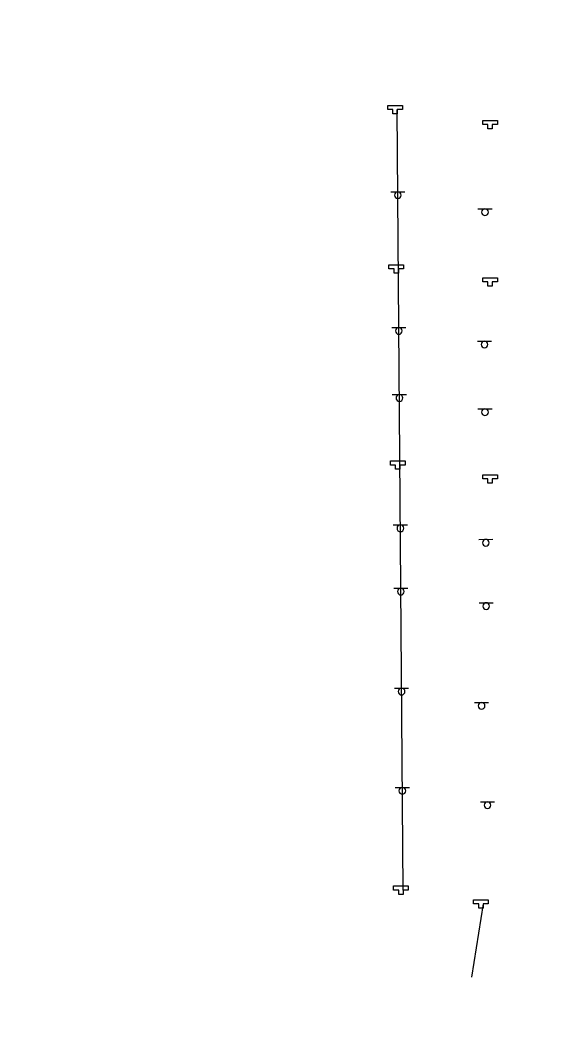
# Model space of a CAD drawing. Extents: x 2135767 to 2151731, y 141839 to 175894.
# Drawn here: x 2140193 to 2140585, y 170330 to 171091 of the extents above; entities that cross this region are included whole.
import ezdxf

# ---------------------------------------------------------------- set-up
doc = ezdxf.new("R2010")
doc.units = 0
for name, color, linetype in [('Default', 7, 'Continuous'), ('PR_Phasing_Detour_1', 7, 'Continuous'), ('PR_Traffic_Control_Devices_Temp', 7, 'Continuous')]:
    doc.layers.add(name, color=color, linetype=linetype)

# ---------------------------------------------------------------- blocks, each defined once
blk = doc.blocks.new('PR-TCSIGN_rev')
at = {"layer": 'Default'}
blk.add_lwpolyline([(-5.47, 0), (-1.58, 0), (-1.58, -3.22), (1.58, -3.22), (1.58, 0), (5.47, 0), (5.47, 3.06), (-5.47, 3.06)], close=True, dxfattribs=at)
blk.add_lwpolyline([(1.58, 0), (5.47, 0), (5.47, 3.06), (-5.47, 3.06), (-5.47, 0), (-1.58, 0), (-1.58, -3.22), (1.58, -3.22), (1.58, 0)], dxfattribs=at)
blk = doc.blocks.new('PR-TCSIGN')
at = {"layer": 'Default'}
blk.add_line((17.8, 8.5), (-17.8, 8.5), dxfattribs=at)
blk.add_circle((0, 0), 8.47, dxfattribs=at)

msp = doc.modelspace()

# ---------------------------------------------------------------- linework, layer by layer
at = {"layer": 'PR_Phasing_Detour_1'}
msp.add_circle((2140069.54, 171591.41), 4302.23, dxfattribs=at)
at = {"layer": 'PR_Traffic_Control_Devices_Temp'}
for p, q in [((2140478.84, 170441.98), (2140474.46, 171024.13)), ((2140538.5, 170431.65), (2140529.82, 170376.92))]:
    msp.add_line(p, q, dxfattribs=at)

# ---------------------------------------------------------------- block references
at = {"layer": 'PR_Traffic_Control_Devices_Temp', "yscale": -1, "rotation": -180}
for p in [(2140472.88, 171024.13), (2140543.76, 171012.79), (2140473.77, 170905.22), (2140543.76, 170895.48), (2140474.87, 170758.96), (2140543.76, 170748.59), (2140477.25, 170441.98), (2140536.91, 170431.65)]:
    msp.add_blockref('PR-TCSIGN_rev', p, dxfattribs=at)
at = {"layer": 'PR_Traffic_Control_Devices_Temp', "xscale": 0.2952750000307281, "yscale": -0.2952750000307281, "rotation": -179.6349826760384}
for p in [(2140474.94, 170960.21), (2140539.93, 170947.49), (2140475.71, 170858.93), (2140539.61, 170848.88), (2140476.08, 170808.94), (2140539.93, 170798.37), (2140476.81, 170711.75), (2140540.55, 170700.99), (2140477.16, 170664.56), (2140540.85, 170653.74), (2140477.72, 170589.96), (2140537.41, 170579.34), (2140478.28, 170515.96), (2140541.83, 170505.23)]:
    msp.add_blockref('PR-TCSIGN', p, dxfattribs=at)

doc.saveas('drawing.dxf')
